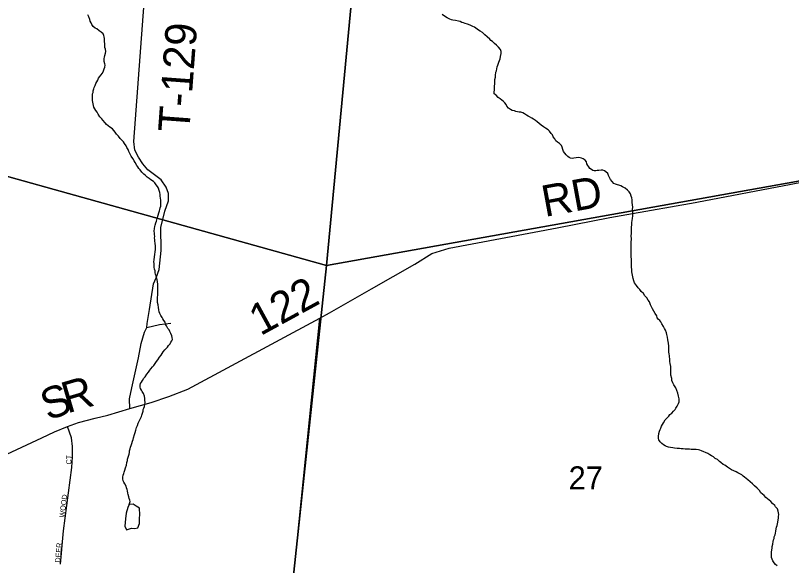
# Model space of a CAD drawing. Extents: x 0 to 1064, y 0 to 440.
# Drawn here: x 258.1 to 280.65, y 292.66 to 308.63 of the extents above; entities that cross this region are included whole.
import ezdxf

# ---------------------------------------------------------------- set-up
doc = ezdxf.new("R2010")
doc.units = 0
for name, color, linetype in [('GM_X_County_Road', 7, 'Continuous'), ('GM_X_County_Road_Text', 7, 'Continuous'), ('GM_X_Minor_Lake', 7, 'Continuous'), ('GM_X_Minor_River', 7, 'Continuous'), ('GM_X_Section', 7, 'Continuous'), ('GM_X_Section_Text', 7, 'Continuous'), ('GM_X_Township_Road', 7, 'Continuous'), ('GM_X_Township_Road_Text', 7, 'Continuous'), ('GM_X_Township_Subdivision', 7, 'Continuous'), ('GM_X_Township_Subdivision_Text', 7, 'Continuous')]:
    doc.layers.add(name, color=color, linetype=linetype)

msp = doc.modelspace()

# ---------------------------------------------------------------- linework, layer by layer
at = {"layer": 'GM_X_County_Road'}
for points in [[(277.894, 303.214), (277.899, 303.215), (280.641, 303.738), (282.524, 304.1), (283.679, 304.283), (285.118, 304.125), (290.937, 303.457), (294.958, 302.984), (300.115, 302.39)], [(275.859, 302.853), (275.866, 302.854), (277.853, 303.206), (277.894, 303.214)], [(267.217, 299.997), (268.44, 300.696), (269.703, 301.411), (270.191, 301.724), (270.7, 301.877), (273.842, 302.469), (275.365, 302.765), (275.859, 302.853)], [(250.165, 294.513), (250.171, 294.513), (250.722, 294.492), (251.418, 294.496), (252.094, 294.534), (253.503, 294.667), (255.166, 294.889), (255.73, 295.017), (256.392, 295.206), (256.58, 295.296), (257.697, 295.829), (258.859, 296.365), (259.226, 296.54), (259.61, 296.696), (259.922, 296.816), (260.414, 296.936), (260.779, 297.03), (261.418, 297.217), (262.042, 297.399), (262.551, 297.565), (263.103, 297.778), (266.941, 299.839), (267.217, 299.997)]]:
    msp.add_lwpolyline(points, dxfattribs=at)
at = {"layer": 'GM_X_Minor_Lake'}
for points in [[(261.394, 294.43), (261.356, 294.345), (261.309, 294.182), (261.293, 294.018), (261.278, 293.909), (261.269, 293.8), (261.322, 293.702), (261.469, 293.747), (261.56, 293.738), (261.652, 293.754), (261.697, 293.881), (261.695, 294.039), (261.704, 294.136)], [(261.704, 294.136), (261.696, 294.331), (261.6, 294.388), (261.516, 294.439), (261.394, 294.43)]]:
    msp.add_lwpolyline(points, dxfattribs=at)
at = {"layer": 'GM_X_Minor_River'}
for points in [[(260.497, 305.763), (260.468, 305.825), (260.433, 305.869), (260.405, 305.918), (260.37, 305.968), (260.359, 306.023), (260.349, 306.071), (260.334, 306.169), (260.329, 306.218), (260.331, 306.26), (260.332, 306.303), (260.334, 306.357), (260.347, 306.399), (260.355, 306.448), (260.369, 306.502), (260.383, 306.544), (260.409, 306.598), (260.429, 306.658), (260.455, 306.706), (260.487, 306.753), (260.507, 306.813), (260.545, 306.861), (260.577, 306.902), (260.622, 306.962), (260.654, 307.027), (260.668, 307.088), (260.694, 307.135), (260.696, 307.19), (260.692, 307.233), (260.675, 307.294), (260.671, 307.336), (260.672, 307.379), (260.686, 307.421), (260.693, 307.475), (260.708, 307.536), (260.716, 307.59), (260.711, 307.651), (260.689, 307.706), (260.691, 307.767), (260.687, 307.822), (260.682, 307.864), (260.684, 307.925), (260.679, 307.967), (260.675, 308.01), (260.664, 308.053), (260.641, 308.102), (260.588, 308.152), (260.522, 308.185), (260.457, 308.248), (260.409, 308.267), (260.356, 308.311), (260.315, 308.367), (260.292, 308.417), (260.263, 308.466), (260.253, 308.521), (260.225, 308.589), (260.196, 308.65)], [(271.55, 308.202), (271.508, 308.234), (271.431, 308.291), (271.389, 308.31), (271.311, 308.349), (271.233, 308.382), (271.167, 308.402), (271.113, 308.416), (271.07, 308.429), (271.022, 308.455), (270.968, 308.469), (270.883, 308.484), (270.805, 308.498), (270.762, 308.506), (270.714, 308.525), (270.636, 308.564), (270.559, 308.615), (270.499, 308.659)], [(275.215, 304.119), (275.16, 304.138), (275.112, 304.14), (275.045, 304.136), (275.002, 304.131), (274.959, 304.126), (274.916, 304.122), (274.874, 304.135), (274.832, 304.161), (274.791, 304.192), (274.756, 304.236), (274.727, 304.279), (274.704, 304.329), (274.687, 304.384), (274.652, 304.427), (274.593, 304.466), (274.545, 304.485), (274.502, 304.499), (274.46, 304.506), (274.393, 304.502), (274.326, 304.486), (274.283, 304.481), (274.228, 304.489), (274.186, 304.508), (274.145, 304.54), (274.098, 304.59), (274.056, 304.634), (274.021, 304.684), (273.999, 304.739), (273.983, 304.812), (273.96, 304.855), (273.907, 304.912), (273.848, 304.956), (273.794, 304.994), (273.766, 305.05), (273.725, 305.106), (273.703, 305.167), (273.667, 305.21), (273.615, 305.273), (273.574, 305.317), (273.496, 305.361), (273.442, 305.4), (273.377, 305.45), (273.318, 305.494), (273.258, 305.545), (273.205, 305.583), (273.145, 305.627), (273.098, 305.653), (273.038, 305.691), (272.99, 305.705), (272.942, 305.743), (272.889, 305.781), (272.841, 305.807), (272.781, 305.827), (272.732, 305.828), (272.683, 305.836), (272.635, 305.843), (272.593, 305.863), (272.527, 305.877), (272.479, 305.903), (272.425, 305.941), (272.378, 305.997), (272.356, 306.052), (272.315, 306.096), (272.268, 306.146), (272.226, 306.172), (272.178, 306.21), (272.125, 306.254), (272.066, 306.316), (272.006, 306.355), (272.008, 306.397), (272.017, 306.488), (272.018, 306.53), (272.02, 306.591), (272.022, 306.639), (272.024, 306.712), (272.026, 306.773), (272.041, 306.839), (272.048, 306.887), (272.058, 306.984), (272.071, 307.026), (272.093, 307.141), (272.113, 307.189), (272.14, 307.273), (272.166, 307.327), (272.18, 307.375), (272.195, 307.441), (272.21, 307.526), (272.212, 307.587), (272.195, 307.648), (272.13, 307.711), (272.071, 307.767), (272.012, 307.817), (271.959, 307.874), (271.912, 307.905), (271.876, 307.949), (271.799, 308.012), (271.74, 308.069), (271.663, 308.138), (271.598, 308.176), (271.55, 308.202)], [(262.274, 300.026), (262.264, 300.087), (262.248, 300.154), (262.238, 300.234), (262.222, 300.295), (262.218, 300.344), (262.219, 300.392), (262.221, 300.441), (262.23, 300.519), (262.232, 300.58), (262.234, 300.647), (262.236, 300.713), (262.232, 300.762), (262.227, 300.823), (262.218, 300.908), (262.208, 300.957), (262.191, 301.024), (262.181, 301.073), (262.164, 301.116), (262.154, 301.171), (262.149, 301.214), (262.133, 301.269), (262.128, 301.324), (262.12, 301.427), (262.115, 301.482), (262.123, 301.542), (262.132, 301.621), (262.141, 301.694), (262.155, 301.766), (262.163, 301.833), (262.165, 301.887), (262.167, 301.93), (262.157, 302.021), (262.147, 302.082), (262.143, 302.125), (262.138, 302.167), (262.14, 302.222), (262.135, 302.265), (262.131, 302.313), (262.126, 302.374), (262.135, 302.447), (262.143, 302.501), (262.156, 302.543), (262.177, 302.615), (262.191, 302.657), (262.198, 302.7), (262.212, 302.742), (262.245, 302.838), (262.259, 302.898), (262.28, 302.958), (262.293, 303), (262.301, 303.043), (262.315, 303.097), (262.316, 303.139), (262.318, 303.194), (262.314, 303.267), (262.31, 303.328), (262.3, 303.389), (262.296, 303.437), (262.285, 303.492), (262.269, 303.553), (262.253, 303.615), (262.218, 303.664), (262.183, 303.72), (262.148, 303.776), (262.101, 303.814), (262.03, 303.864), (261.976, 303.902), (261.922, 303.941), (261.869, 303.991), (261.822, 304.023), (261.763, 304.085), (261.722, 304.147), (261.675, 304.191), (261.646, 304.234), (261.623, 304.278), (261.571, 304.364), (261.542, 304.414), (261.502, 304.482), (261.461, 304.544), (261.421, 304.624), (261.393, 304.679), (261.37, 304.741), (261.33, 304.803), (261.307, 304.852), (261.261, 304.92), (261.232, 304.964), (261.197, 305.007), (261.137, 305.064), (261.091, 305.132), (261.032, 305.182), (260.991, 305.244), (260.909, 305.338), (260.832, 305.389), (260.79, 305.433), (260.743, 305.464), (260.696, 305.52), (260.631, 305.589), (260.602, 305.633), (260.549, 305.689), (260.497, 305.763)], [(277.232, 297.907), (277.203, 297.968), (277.175, 298.036), (277.171, 298.091), (277.144, 298.189), (277.139, 298.237), (277.141, 298.292), (277.143, 298.34), (277.14, 298.444), (277.124, 298.529), (277.114, 298.584), (277.116, 298.633), (277.101, 298.748), (277.091, 298.809), (277.087, 298.858), (277.083, 298.919), (277.085, 298.986), (277.08, 299.034), (277.071, 299.12), (277.056, 299.217), (277.046, 299.29), (277.024, 299.37), (277.014, 299.413), (276.986, 299.493), (276.957, 299.548), (276.929, 299.604), (276.883, 299.684), (276.848, 299.734), (276.819, 299.777), (276.777, 299.815), (276.748, 299.858), (276.732, 299.913), (276.685, 299.975), (276.645, 300.049), (276.604, 300.111), (276.576, 300.173), (276.553, 300.228), (276.52, 300.314), (276.485, 300.37), (276.439, 300.438), (276.386, 300.495), (276.351, 300.556), (276.28, 300.619), (276.239, 300.675), (276.192, 300.725), (276.14, 300.794), (276.082, 300.874), (276.065, 300.929), (276.049, 300.991), (276.032, 301.04), (276.017, 301.143), (276.007, 301.192), (276.003, 301.271), (275.999, 301.314), (275.996, 301.429), (276, 301.539), (275.991, 301.648), (275.993, 301.703), (275.99, 301.776), (275.986, 301.867), (275.988, 301.921), (275.99, 301.988), (275.992, 302.037), (275.996, 302.146), (275.993, 302.237), (275.995, 302.298), (275.997, 302.364), (275.999, 302.425), (276.001, 302.492), (276.003, 302.54), (276.01, 302.582), (276.012, 302.625), (276.019, 302.679), (276.027, 302.734), (276.036, 302.812), (276.034, 302.934), (276.03, 303.007), (276.032, 303.061), (276.023, 303.147), (276.018, 303.195), (276.014, 303.238), (276.015, 303.28), (276.005, 303.341), (275.988, 303.39), (275.966, 303.452), (275.931, 303.514), (275.878, 303.564), (275.813, 303.614), (275.735, 303.659), (275.687, 303.685), (275.633, 303.705), (275.591, 303.718), (275.537, 303.732), (275.483, 303.758), (275.436, 303.814), (275.389, 303.87), (275.354, 303.932), (275.332, 303.987), (275.309, 304.043), (275.256, 304.093), (275.215, 304.119)], [(261.394, 294.43), (261.428, 294.516), (261.418, 294.559), (261.401, 294.608), (261.391, 294.657), (261.368, 294.724), (261.358, 294.767), (261.347, 294.828), (261.337, 294.871), (261.32, 294.92), (261.309, 294.969), (261.269, 295.037), (261.246, 295.08), (261.223, 295.123), (261.213, 295.178), (261.215, 295.227), (261.222, 295.281), (261.242, 295.329), (261.256, 295.371), (261.276, 295.431), (261.296, 295.497), (261.317, 295.576), (261.332, 295.654), (261.346, 295.708), (261.354, 295.75), (261.381, 295.835), (261.395, 295.895), (261.403, 295.943), (261.41, 295.992), (261.424, 296.046), (261.438, 296.094), (261.458, 296.148), (261.478, 296.208), (261.493, 296.274), (261.512, 296.316), (261.526, 296.37), (261.554, 296.467), (261.568, 296.521), (261.588, 296.587), (261.615, 296.665), (261.636, 296.731), (261.656, 296.791), (261.701, 296.869), (261.721, 296.911), (261.754, 296.989), (261.767, 297.031), (261.787, 297.085), (261.801, 297.139), (261.809, 297.187), (261.823, 297.229), (261.842, 297.277), (261.85, 297.332), (261.859, 297.398), (261.855, 297.459), (261.85, 297.514), (261.84, 297.575), (261.818, 297.654), (261.778, 297.71), (261.761, 297.753), (261.732, 297.797), (261.715, 297.84), (261.717, 297.894), (261.73, 297.942), (261.756, 297.99), (261.782, 298.038), (261.827, 298.103), (261.859, 298.145), (261.91, 298.222), (261.961, 298.275), (261.999, 298.335), (262.031, 298.376), (262.081, 298.429), (262.113, 298.471), (262.152, 298.524), (262.196, 298.584), (262.234, 298.637), (262.28, 298.715), (262.324, 298.768), (262.388, 298.863), (262.433, 298.922), (262.508, 298.999), (262.546, 299.046), (262.591, 299.1), (262.61, 299.142), (262.642, 299.183), (262.656, 299.225), (262.652, 299.286), (262.641, 299.329), (262.607, 299.403), (262.578, 299.458), (262.561, 299.501), (262.526, 299.545), (262.486, 299.619), (262.457, 299.668), (262.441, 299.724), (262.406, 299.773), (262.377, 299.823), (262.354, 299.866), (262.319, 299.922), (262.285, 299.977), (262.274, 300.026)], [(280.205, 293.729), (280.213, 293.771), (280.233, 293.819), (280.24, 293.868), (280.256, 293.977), (280.27, 294.043), (280.272, 294.085), (280.28, 294.14), (280.275, 294.188), (280.265, 294.243), (280.237, 294.311), (280.183, 294.361), (280.161, 294.404), (280.095, 294.461), (280.049, 294.523), (279.995, 294.555), (279.954, 294.593), (279.9, 294.637), (279.854, 294.699), (279.806, 294.731), (279.759, 294.775), (279.718, 294.843), (279.654, 294.912), (279.577, 294.975), (279.518, 295.031), (279.446, 295.088), (279.381, 295.151), (279.328, 295.189), (279.287, 295.227), (279.245, 295.258), (279.203, 295.29), (279.144, 295.322), (279.09, 295.348), (279.042, 295.38), (278.97, 295.412), (278.904, 295.439), (278.844, 295.477), (278.791, 295.521), (278.707, 295.572), (278.659, 295.598), (278.594, 295.655), (278.553, 295.686), (278.494, 295.737), (278.434, 295.769), (278.38, 295.813), (278.321, 295.851), (278.279, 295.877), (278.219, 295.915), (278.153, 295.942), (278.105, 295.961), (278.033, 295.988), (277.985, 296.007), (277.943, 296.021), (277.882, 296.029), (277.833, 296.03), (277.791, 296.032), (277.73, 296.034), (277.681, 296.035), (277.633, 296.037), (277.56, 296.039), (277.499, 296.047), (277.438, 296.049), (277.396, 296.056), (277.329, 296.058), (277.25, 296.067), (277.196, 296.074), (277.135, 296.088), (277.075, 296.102), (277.02, 296.116), (276.978, 296.136), (276.924, 296.162), (276.877, 296.206), (276.83, 296.25), (276.796, 296.311), (276.785, 296.354), (276.787, 296.409), (276.795, 296.493), (276.816, 296.566), (276.83, 296.608), (276.849, 296.65), (276.869, 296.704), (276.895, 296.757), (276.927, 296.805), (276.979, 296.888), (277.03, 296.954), (277.08, 297.001), (277.112, 297.042), (277.168, 297.089), (277.219, 297.142), (277.263, 297.189), (277.289, 297.231), (277.327, 297.291), (277.366, 297.362), (277.38, 297.41), (277.381, 297.459), (277.383, 297.501), (277.367, 297.581), (277.346, 297.666), (277.318, 297.74), (277.284, 297.82), (277.232, 297.907)], [(280.23, 292.648), (280.183, 292.692), (280.148, 292.741), (280.107, 292.797), (280.091, 292.846), (280.068, 292.896), (280.064, 292.963), (280.066, 293.011), (280.067, 293.06), (280.083, 293.162), (280.091, 293.217), (280.105, 293.283), (280.12, 293.361), (280.127, 293.404), (280.141, 293.446), (280.149, 293.494), (280.169, 293.548), (280.183, 293.602), (280.191, 293.663), (280.205, 293.729)]]:
    msp.add_lwpolyline(points, dxfattribs=at)
at = {"layer": 'GM_X_Section'}
for points in [[(252.001, 322.359), (268.72, 318.199), (267.132, 301.372), (250.392, 306.037)], [(268.72, 318.199), (285.143, 320.643), (283.717, 304.339), (267.132, 301.372)], [(250.392, 306.037), (267.132, 301.372), (265.757, 288.473), (248.821, 289.79)], [(267.132, 301.372), (283.717, 304.339), (282.159, 287.82), (265.757, 288.473)]]:
    msp.add_lwpolyline(points, close=True, dxfattribs=at)
at = {"layer": 'GM_X_Township_Road'}
for points in [[(261.926, 299.686), (261.985, 300.098), (262.109, 300.837), (262.186, 301.012), (262.271, 301.26), (262.331, 301.807), (262.318, 302.478), (262.438, 302.947), (262.54, 303.251), (262.54, 303.46), (262.476, 303.648), (262.327, 303.858), (261.938, 304.148), (261.797, 304.323), (261.669, 304.516), (261.558, 304.721), (261.536, 304.977), (262.038, 311.737)], [(265.806, 288.701), (265.806, 288.702), (266.941, 299.839)], [(261.418, 297.217), (261.404, 297.504), (261.472, 297.816), (261.665, 298.696), (261.75, 299.106), (261.846, 299.442), (261.909, 299.57), (261.926, 299.686)], [(261.909, 299.57), (262.284, 299.658), (262.605, 299.696)]]:
    msp.add_lwpolyline(points, dxfattribs=at)
at = {"layer": 'GM_X_Township_Subdivision'}
msp.add_lwpolyline([(259.406, 292.699), (259.49, 293.671), (259.73, 295.508), (259.754, 295.82), (259.754, 296.12), (259.718, 296.372), (259.61, 296.696)], dxfattribs=at)

# ---------------------------------------------------------------- texts
at = {"layer": 'GM_X_County_Road_Text'}
for s, height, rotation, p in [('RD', 0.9091, 10.4376, (273.478, 302.781)), ('122', 0.9091, 28.6109, (265.212, 299.317)), ('R', 0.909, 16.3684, (259.596, 297.072)), ('S', 0.909, 21.5438, (259.046, 296.853))]:
    msp.add_text(s, height=height, rotation=rotation, dxfattribs=at).set_placement(p)
at = {"layer": 'GM_X_Section_Text'}
msp.add_text('27', height=0.6697, rotation=0, dxfattribs=at).set_placement((274.17, 294.871))
at = {"layer": 'GM_X_Township_Road_Text'}
msp.add_text('T-129', height=0.9091, rotation=85.7741, dxfattribs=at).set_placement((263.143, 305.22))
at = {"layer": 'GM_X_Township_Subdivision_Text'}
for s, rotation, p in [('CT', 86.623, (259.714, 295.591)), ('WOOD', 82.4759, (259.515, 294.047)), ('DEER', 85.2389, (259.394, 292.739))]:
    msp.add_text(s, height=0.1515, rotation=rotation, dxfattribs=at).set_placement(p)

doc.saveas('drawing.dxf')
